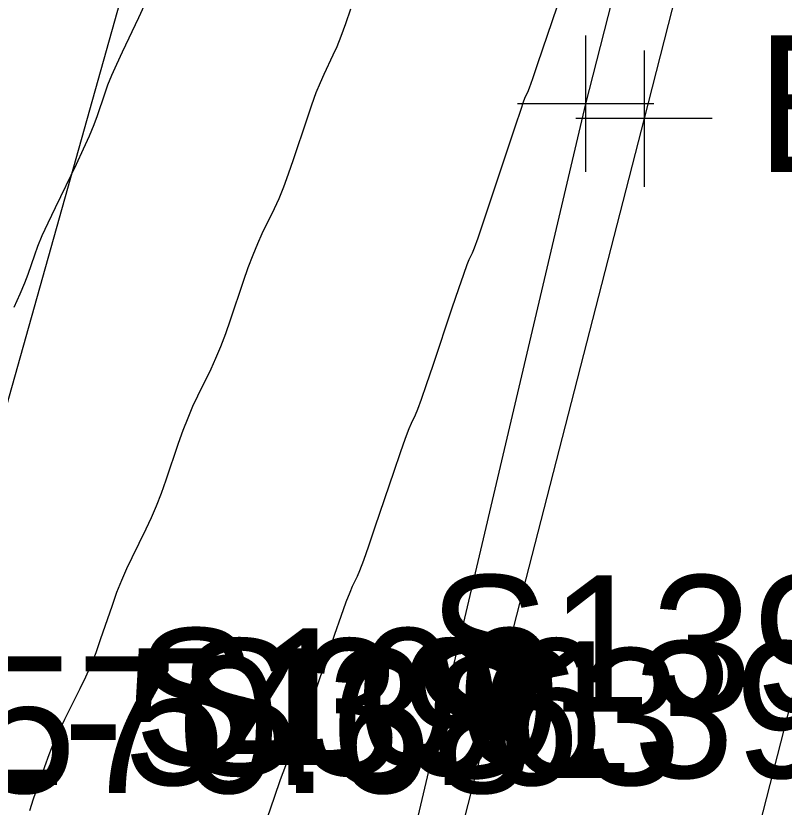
# Model space of a CAD drawing. Extents: x 1724534 to 1727318, y 657156 to 660047.
# Drawn here: x 1725555.49 to 1725578.02, y 659494.8 to 659518 of the extents above; entities that cross this region are included whole.
import ezdxf

# ---------------------------------------------------------------- set-up
doc = ezdxf.new("R2010")
doc.units = 0
for name, color, linetype in [('SURVEY - CONTOURS - Intermediate with optional Text', 7, 'Continuous'), ('SURVEY - DTM - Breaklines', 7, 'Continuous'), ('SURVEY - DTM - Breaklines - Points - Elevations', 7, 'Continuous'), ('SURVEY - DTM - Breaklines - Points - Locators', 7, 'Continuous'), ('SURVEY - DTM - Breaklines - Points - Numbers', 7, 'Continuous'), ('SURVEY - NON-TRANSPORTATION - Features - Points - Elevations', 7, 'Continuous'), ('SURVEY - TRANSPORTATION - Features', 7, 'Continuous'), ('SURVEY - TRANSPORTATION - Features - Points - Locators', 7, 'Continuous'), ('SURVEY - TRANSPORTATION - Features - Points - Numbers', 7, 'Continuous'), ('SURVEY - TRANSPORTATION - Roads', 7, 'Continuous'), ('SURVEY - TRANSPORTATION - Roads - Points - Numbers', 7, 'Continuous'), ('SURVEY - UTILITIES - Fiber Optic Cable (Underground) with Text', 7, 'Continuous')]:
    doc.layers.add(name, color=color, linetype=linetype)

msp = doc.modelspace()

# ---------------------------------------------------------------- linework, layer by layer
at = {"layer": 'SURVEY - CONTOURS - Intermediate with optional Text'}
for points in [[(1725571.778, 659519.519), (1725570.784, 659516.585), (1725570.635, 659516.153), (1725570.537, 659515.874), (1725570.488, 659515.749), (1725570.426, 659515.618), (1725570.378, 659515.494), (1725570.283, 659515.22), (1725570.139, 659514.795), (1725569.18, 659511.913), (1725569.032, 659511.479), (1725568.928, 659511.188), (1725568.869, 659511.041), (1725568.772, 659510.841), (1725568.714, 659510.696), (1725568.611, 659510.412), (1725568.465, 659509.989), (1725568.276, 659509.426), (1725567.711, 659507.742), (1725567.52, 659507.177), (1725567.371, 659506.748), (1725567.263, 659506.454), (1725567.197, 659506.294), (1725567.077, 659506.049), (1725567.012, 659505.892), (1725566.906, 659505.605), (1725566.759, 659505.187), (1725566.571, 659504.638), (1725566.018, 659503.001), (1725565.829, 659502.45), (1725565.679, 659502.026), (1725565.567, 659501.728), (1725565.494, 659501.555), (1725565.349, 659501.265), (1725565.276, 659501.095), (1725565.166, 659500.804), (1725565.018, 659500.391), (1725564.834, 659499.856), (1725564.291, 659498.269), (1725564.105, 659497.732), (1725563.954, 659497.313), (1725563.838, 659497.01), (1725563.756, 659496.825), (1725563.586, 659496.487), (1725563.505, 659496.304), (1725563.391, 659496.009), (1725563.242, 659495.601), (1725563.06, 659495.081), (1725562.53, 659493.545)], [(1725559.254, 659518.303), (1725559.085, 659517.94), (1725558.603, 659516.934), (1725558.435, 659516.574), (1725558.292, 659516.249), (1725558.175, 659515.959), (1725558.083, 659515.703), (1725557.872, 659515.066), (1725557.774, 659514.798), (1725557.638, 659514.47), (1725557.464, 659514.083), (1725557.251, 659513.636), (1725556.635, 659512.366), (1725556.424, 659511.922), (1725556.253, 659511.544), (1725556.121, 659511.231), (1725556.029, 659510.983), (1725555.837, 659510.411), (1725555.744, 659510.161), (1725555.607, 659509.839), (1725555.427, 659509.447)], [(1725565.302, 659518.19), (1725565.153, 659517.761), (1725565.018, 659517.394), (1725564.895, 659517.088), (1725564.787, 659516.845), (1725564.514, 659516.276), (1725564.407, 659516.034), (1725564.287, 659515.734), (1725564.157, 659515.377), (1725564.015, 659514.962), (1725563.623, 659513.778), (1725563.477, 659513.355), (1725563.335, 659512.975), (1725563.196, 659512.636), (1725563.06, 659512.339), (1725562.704, 659511.603), (1725562.569, 659511.309), (1725562.432, 659510.978), (1725562.293, 659510.61), (1725562.152, 659510.205), (1725561.774, 659509.076), (1725561.632, 659508.669), (1725561.489, 659508.294), (1725561.345, 659507.95), (1725561.2, 659507.639), (1725560.813, 659506.851), (1725560.669, 659506.542), (1725560.527, 659506.206), (1725560.388, 659505.844), (1725560.251, 659505.455), (1725559.888, 659504.384), (1725559.749, 659503.992), (1725559.606, 659503.623), (1725559.456, 659503.275), (1725559.302, 659502.948), (1725558.883, 659502.106), (1725558.729, 659501.782), (1725558.582, 659501.442), (1725558.442, 659501.086), (1725558.309, 659500.714), (1725557.963, 659499.701), (1725557.828, 659499.326), (1725557.683, 659498.962), (1725557.528, 659498.609), (1725557.363, 659498.267), (1725556.911, 659497.369), (1725556.747, 659497.03), (1725556.595, 659496.685), (1725556.454, 659496.336), (1725556.325, 659495.981), (1725555.995, 659495.028), (1725555.886, 659494.693)]]:
    msp.add_lwpolyline(points, dxfattribs=at)
at = {"layer": 'SURVEY - DTM - Breaklines'}
msp.add_lwpolyline([(1725602.477, 659636.589), (1725597.046, 659612.281), (1725591.056, 659587.95), (1725584.432, 659563.857), (1725578.377, 659539.615), (1725572.193, 659515.421), (1725566.455, 659491.037), (1725562.449, 659475.306), (1725561.076, 659469.841), (1725554.596, 659445.712), (1725548.416, 659421.487), (1725542.14, 659397.279), (1725535.913, 659373.067), (1725529.984, 659349.877), (1725523.806, 659325.59), (1725517.787, 659301.313), (1725511.183, 659275.168), (1725504.884, 659250.966), (1725498.725, 659226.793)], dxfattribs=at)
at = {"layer": 'SURVEY - DTM - Breaklines - Points - Locators'}
for p, q in [((1725572.193, 659517.421), (1725572.193, 659513.421)), ((1725574.193, 659515.421), (1725570.193, 659515.421))]:
    msp.add_line(p, q, dxfattribs=at)
at = {"layer": 'SURVEY - TRANSPORTATION - Features'}
msp.add_lwpolyline([(1725603.581, 659636.317), (1725598.147, 659611.998), (1725592.159, 659587.674), (1725585.904, 659563.486), (1725580.094, 659539.18), (1725573.908, 659514.982), (1725567.671, 659490.732), (1725563.666, 659475.001), (1725562.294, 659469.536), (1725556.226, 659445.299), (1725550.205, 659421.034), (1725543.929, 659396.827), (1725537.702, 659372.615), (1725531.77, 659349.415), (1725525.595, 659325.139), (1725519.577, 659300.865), (1725512.973, 659274.714), (1725506.673, 659250.514), (1725500.512, 659226.334)], dxfattribs=at)
at = {"layer": 'SURVEY - TRANSPORTATION - Features - Points - Locators'}
for p, q in [((1725573.908, 659516.982), (1725573.908, 659512.982)), ((1725575.908, 659514.982), (1725571.908, 659514.982))]:
    msp.add_line(p, q, dxfattribs=at)
at = {"layer": 'SURVEY - TRANSPORTATION - Roads'}
msp.add_lwpolyline([(1725509.717, 659226.971), (1725517.054, 659256.051), (1725522.463, 659277.37), (1725530.246, 659308.405), (1725536.116, 659331.674), (1725536.614, 659333.611), (1725542.122, 659354.908), (1725554.364, 659403.386), (1725567.129, 659453.798), (1725567.617, 659455.737), (1725576.381, 659490.656), (1725576.873, 659492.594), (1725587.785, 659535.219), (1725588.276, 659537.157), (1725594.628, 659562.367), (1725602.882, 659595.344), (1725603.37, 659597.283), (1725609.346, 659620.521)], dxfattribs=at)
at = {"layer": 'SURVEY - UTILITIES - Fiber Optic Cable (Underground) with Text'}
msp.add_lwpolyline([(1725620.739, 659775.717), (1725611.515, 659729.876), (1725595.678, 659670.817), (1725588.852, 659637.987), (1725579.945, 659608.985), (1725572.052, 659574.699), (1725561.954, 659530.586), (1725538.949, 659448.715), (1725526.808, 659392.271), (1725505.744, 659313.434), (1725493.556, 659248.407)], dxfattribs=at)

# ---------------------------------------------------------------- texts
at = {"layer": 'SURVEY - DTM - Breaklines - Points - Elevations'}
for s, p in [('EL-540.70', (1725577.193, 659513.421)), ('EL-570.68', (1725545.965, 659495.216))]:
    msp.add_text(s, height=4, dxfattribs=at).set_placement(p)
at = {"layer": 'SURVEY - DTM - Breaklines - Points - Numbers'}
msp.add_text('S100', height=4, dxfattribs=at).set_placement((1725558.946, 659496.037))
at = {"layer": 'SURVEY - NON-TRANSPORTATION - Features - Points - Elevations'}
msp.add_text('EL-543.63', height=4, dxfattribs=at).set_placement((1725550.325, 659495.45))
at = {"layer": 'SURVEY - TRANSPORTATION - Features - Points - Numbers'}
msp.add_text('S396', height=4, dxfattribs=at).set_placement((1725560.225, 659495.732))
at = {"layer": 'SURVEY - TRANSPORTATION - Roads - Points - Numbers'}
for s, p in [('S1399', (1725567.57, 659497.594)), ('S1398', (1725567.046, 659495.656))]:
    msp.add_text(s, height=4, dxfattribs=at).set_placement(p)

doc.saveas('drawing.dxf')
